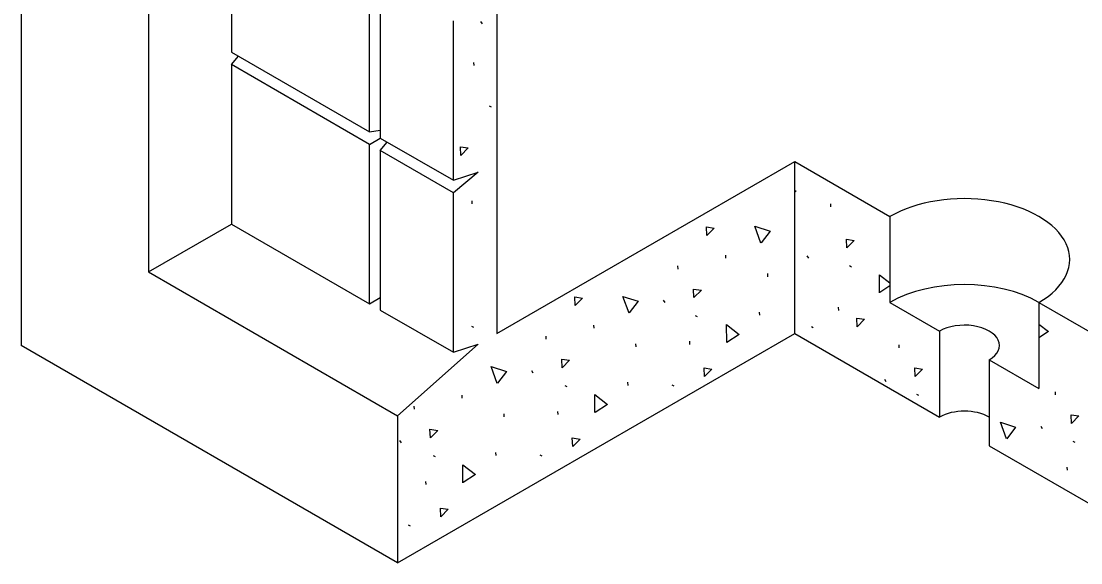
# Model space of a CAD drawing. Extents: x 99862 to 103151, y 100000 to 105076.
# Drawn here: x 101101.5 to 101403.4, y 101100.1 to 101254.4 of the extents above; entities that cross this region are included whole.
import ezdxf

# ---------------------------------------------------------------- set-up
doc = ezdxf.new("R2010")
doc.units = 0
doc.layers.add('Level 2', color=7, linetype='Continuous')
doc.layers.add('Level 9', color=7, linetype='Continuous')

msp = doc.modelspace()

# ---------------------------------------------------------------- linework, layer by layer
at = {"layer": 'Level 2'}
for p, q in [((101101.51, 101456), (101101.51, 101162.06)), ((101137.78, 101344.19), (101137.78, 101183)), ((101237.04, 101346.11), (101237.04, 101165.46)), ((101161.39, 101291.04), (101161.39, 101245.62)), ((101200.72, 101222.92), (101200.72, 101268.33)), ((101203.82, 101266.54), (101203.82, 101221.13)), ((101224.66, 101209.09), (101224.66, 101254.51)), ((101161.39, 101245.62), (101200.72, 101222.92)), ((101161.39, 101242.05), (101163.38, 101244.48)), ((101161.39, 101242.05), (101161.39, 101196.63)), ((101200.72, 101219.34), (101161.39, 101242.05)), ((101200.72, 101222.92), (101203.82, 101223.42)), ((101200.72, 101219.34), (101203.82, 101221.13)), ((101203.82, 101221.13), (101224.66, 101209.09)), ((101203.82, 101217.55), (101205.8, 101219.98)), ((101200.72, 101173.93), (101200.72, 101219.34)), ((101203.82, 101217.55), (101203.82, 101172.14)), ((101224.66, 101205.52), (101203.82, 101217.55)), ((101237.04, 101165.46), (101321.89, 101214.45)), ((101321.89, 101165.46), (101321.89, 101214.45)), ((101321.89, 101214.45), (101349, 101198.8)), ((101231.74, 101211.39), (101224.66, 101205.52)), ((101224.66, 101209.09), (101231.74, 101211.39)), ((101224.66, 101160.1), (101224.66, 101205.52)), ((101349, 101198.8), (101349, 101174.31)), ((101137.78, 101183), (101161.39, 101196.63)), ((101161.39, 101196.63), (101200.72, 101173.93)), ((101137.78, 101183), (101208.75, 101142.02)), ((101200.72, 101173.93), (101203.82, 101175.71)), ((101349, 101174.31), (101363.14, 101166.14)), ((101391.42, 101174.31), (101391.42, 101149.81)), ((101391.42, 101174.31), (101407.97, 101164.76)), ((101203.82, 101172.14), (101224.66, 101160.1)), ((101208.75, 101100.14), (101321.89, 101165.46)), ((101321.89, 101165.46), (101363.14, 101141.65)), ((101363.14, 101166.14), (101363.14, 101141.65)), ((101208.75, 101142.02), (101231.74, 101162.4)), ((101224.66, 101160.1), (101231.74, 101162.4)), ((101208.75, 101100.14), (101101.51, 101162.06)), ((101377.28, 101157.98), (101391.42, 101149.81)), ((101377.28, 101157.98), (101377.28, 101141.65)), ((101208.75, 101142.02), (101208.75, 101100.14)), ((101377.28, 101141.65), (101377.28, 101133.48)), ((101377.28, 101133.48), (101407.97, 101115.77))]:
    msp.add_line(p, q, dxfattribs=at)
for centre, major_axis, start_param in [((101370.21, 101186.55), (-30, 0), 2.356194), ((101370.21, 101162.06), (-30, 0), 3.926991), ((101370.21, 101162.06), (-10, 0), 2.356194), ((101370.21, 101137.56), (-10, 0), 3.926991)]:
    msp.add_ellipse(centre, major_axis=major_axis, ratio=0.57735, start_param=start_param, end_param=5.497787, dxfattribs=at)
at = {"layer": 'Level 9'}
for p, q in [((101232.35, 101254.33), (101232.81, 101253.67)), ((101230.57, 101241.78), (101230.5, 101242.65)), ((101234.8, 101230.29), (101235.37, 101229.99)), ((101230.01, 101202.35), (101229.95, 101203.22)), ((101332.18, 101201.54), (101332.12, 101202.42)), ((101302.28, 101186.94), (101302.22, 101187.81)), ((101325.37, 101187.59), (101325.82, 101186.93)), ((101288.65, 101183.82), (101288.59, 101184.69)), ((101337.49, 101184.79), (101338.05, 101184.49)), ((101314.25, 101181.64), (101314.19, 101182.51)), ((101284.41, 101174.91), (101284.86, 101174.25)), ((101311.95, 101170.65), (101311.88, 101171.52)), ((101334.44, 101172.05), (101334.37, 101172.92)), ((101293.55, 101170.63), (101294.11, 101170.33)), ((101229.82, 101167.53), (101230.39, 101167.22)), ((101264.72, 101166.97), (101264.66, 101167.84)), ((101326.61, 101167.5), (101327.17, 101167.2)), ((101251.09, 101163.85), (101251.03, 101164.72)), ((101276.69, 101161.67), (101276.63, 101162.54)), ((101292.01, 101162.36), (101291.95, 101163.23)), ((101351.65, 101161.36), (101351.59, 101162.24)), ((101246.85, 101154.94), (101247.3, 101154.28)), ((101256.4, 101150.65), (101256.96, 101150.35)), ((101274.39, 101150.68), (101274.33, 101151.55)), ((101286.86, 101150.87), (101287.42, 101150.57)), ((101347.41, 101152.46), (101347.86, 101151.79)), ((101227.16, 101147), (101227.1, 101147.87)), ((101356.55, 101148.18), (101357.12, 101147.87)), ((101396.2, 101148), (101396.13, 101148.87)), ((101213.53, 101143.88), (101213.47, 101144.75)), ((101239.13, 101141.7), (101239.07, 101142.57)), ((101254.45, 101142.39), (101254.39, 101143.26)), ((101391.95, 101139.09), (101392.41, 101138.43)), ((101209.29, 101134.97), (101209.74, 101134.31)), ((101401.09, 101134.81), (101401.66, 101134.51)), ((101218.84, 101130.68), (101219.4, 101130.38)), ((101236.83, 101130.71), (101236.77, 101131.58)), ((101249.3, 101130.9), (101249.86, 101130.6)), ((101399.56, 101126.54), (101399.5, 101127.41)), ((101216.89, 101122.42), (101216.83, 101123.29)), ((101211.74, 101110.93), (101212.3, 101110.63))]:
    msp.add_line(p, q, dxfattribs=at)
for points in [[(101226.73, 101216.19), (101226.63, 101218.65), (101228.82, 101218.31), (101226.73, 101216.19)], [(101321.89, 101206.19), (101322.32, 101206.12), (101321.89, 101205.69)], [(101296.87, 101193.37), (101296.77, 101195.83), (101298.96, 101195.49), (101296.87, 101193.37)], [(101312.25, 101191.2), (101310.49, 101196.01), (101314.84, 101194.61), (101312.31, 101191.27)], [(101336.71, 101189.84), (101336.61, 101192.3), (101338.81, 101191.96), (101336.71, 101189.84)], [(101346.02, 101177.07), (101346.01, 101182.2), (101349, 101179.87)], [(101293.18, 101175.67), (101293.08, 101178.13), (101295.28, 101177.79), (101293.18, 101175.67)], [(101349, 101178.99), (101346.09, 101177.12)], [(101259.31, 101173.4), (101259.21, 101175.86), (101261.4, 101175.52), (101259.31, 101173.4)], [(101274.69, 101171.23), (101272.93, 101176.04), (101277.28, 101174.64), (101274.75, 101171.3)], [(101339.7, 101167.38), (101339.6, 101169.84), (101341.79, 101169.5), (101339.7, 101167.38)], [(101302.49, 101162.9), (101302.48, 101168.03), (101306.08, 101165.22), (101302.57, 101162.94)], [(101391.42, 101168.15), (101394.15, 101166.02), (101391.42, 101164.26)], [(101255.63, 101155.7), (101255.52, 101158.16), (101257.72, 101157.82), (101255.63, 101155.7)], [(101237.13, 101151.26), (101235.37, 101156.07), (101239.72, 101154.67), (101237.19, 101151.33)], [(101296.17, 101153.21), (101296.07, 101155.67), (101298.27, 101155.33), (101296.17, 101153.21)], [(101356.19, 101153.21), (101356.09, 101155.68), (101358.28, 101155.33), (101356.19, 101153.21)], [(101264.93, 101142.93), (101264.92, 101148.06), (101268.53, 101145.25), (101265.01, 101142.97)], [(101400.73, 101139.85), (101400.63, 101142.31), (101402.82, 101141.97), (101400.73, 101139.85)], [(101218.07, 101135.73), (101217.97, 101138.19), (101220.16, 101137.85), (101218.07, 101135.73)], [(101382.23, 101135.41), (101380.47, 101140.22), (101384.82, 101138.81), (101382.29, 101135.47)], [(101258.62, 101133.24), (101258.51, 101135.7), (101260.71, 101135.36), (101258.62, 101133.24)], [(101227.37, 101122.96), (101227.36, 101128.09), (101230.97, 101125.28), (101227.45, 101123)], [(101221.06, 101113.27), (101220.96, 101115.73), (101223.15, 101115.39), (101221.06, 101113.27)]]:
    msp.add_lwpolyline(points, dxfattribs=at)

doc.saveas('drawing.dxf')
